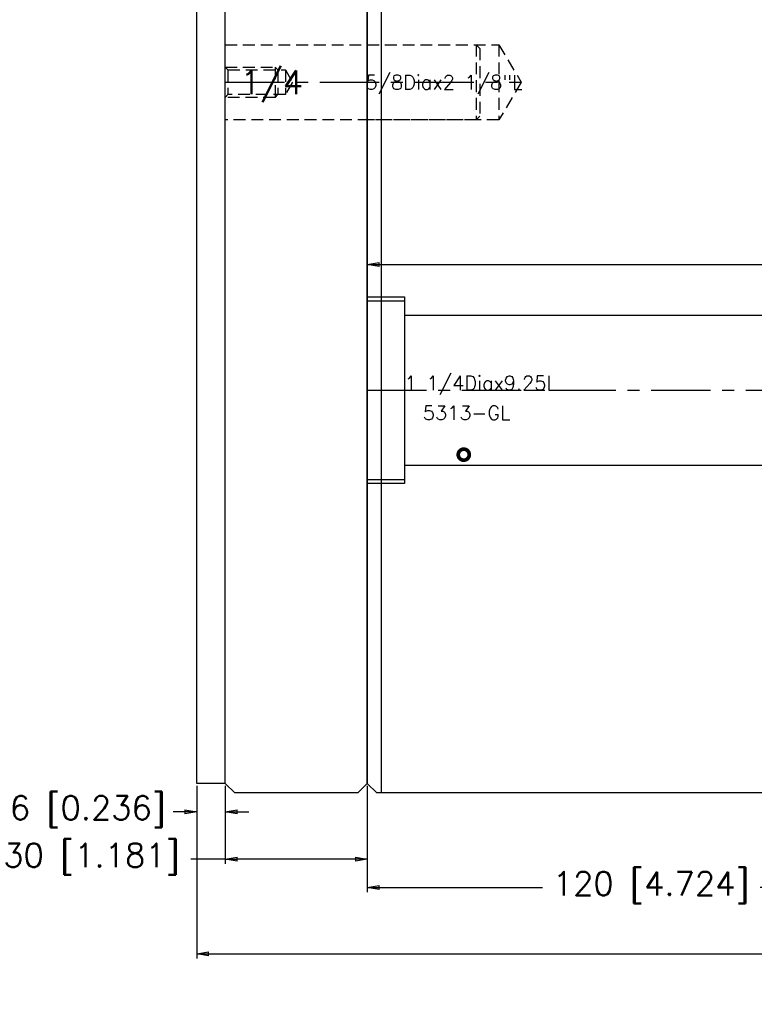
# Model space of a CAD drawing. Extents: x 2651 to 7771, y -1163 to 1075.
# Tile 454 of 490: x 5927 to 6082, y -182 to 26. Entities that reach past the tile are written whole.
import ezdxf
from ezdxf.enums import TextEntityAlignment as Align

# ---------------------------------------------------------------- set-up
doc = ezdxf.new("R2010")
doc.units = 0
doc.header["$LTSCALE"] = 10
doc.linetypes.add('CENTER', pattern=[2, 1.25, -0.25, 0.25, -0.25])
doc.linetypes.add('HIDDEN', pattern=[0.375, 0.25, -0.125])
doc.layers.get('0').update_dxf_attribs({"linetype": 'CONTINUOUS'})
doc.layers.get('Defpoints').update_dxf_attribs({"linetype": 'CONTINUOUS'})
for name, color, linetype in [('97', 7, 'CONTINUOUS'), ('BOX', 4, 'CONTINUOUS'), ('CEN', 1, 'CENTER'), ('DIM', 3, 'CONTINUOUS'), ('HIDDEN', 6, 'HIDDEN'), ('PART', 7, 'CONTINUOUS'), ('TEXT', 4, 'CONTINUOUS')]:
    doc.layers.add(name, color=color, linetype=linetype)
doc.styles.get("Standard").update_dxf_attribs({"font": 'romans.shx'})
doc.dimstyles.new('MM& INCH5', dxfattribs={"dimtxt": 5, "dimasz": 2.5, "dimexe": 1, "dimexo": 0.5, "dimtad": 0, "dimrnd": 1.38778e-17, "dimzin": 9, "dimdsep": 46, "dimtxsty": 'Standard', "dimblk": 'CLOSED', "dimcen": 0, "dimclrd": 3, "dimclre": 3, "dimclrt": 3, "dimazin": 2, "dimtfac": 0.75, "dimtofl": 0, "dimtmove": 0, "dimatfit": 3, "dimfxl": 0, "dimtolj": 1, "dimarcsym": 0})

# ---------------------------------------------------------------- blocks, each defined once
blk = doc.blocks.new('_Closed')
at = {"color": 0, "linetype": 'ByBlock', "lineweight": -2}
for p, q in [((-1, 0.167), (0, 0)), ((-1, 0.167), (-1, -0.167)), ((0, 0), (-1, -0.167)), ((0, 0), (-1, 0))]:
    blk.add_line(p, q, dxfattribs=at)
blk = doc.blocks.new('*D227')
at = {"layer": 'Defpoints', "color": 0}
for p in [(5970.68, -135.36), (6000.68, -135.36), (6000.68, -151.36)]:
    blk.add_point(p, dxfattribs=at)
at = {"layer": 'DIM', "color": 3, "lineweight": -2}
for p, q in [((5970.68, -135.86), (5970.68, -152.36)), ((6000.68, -135.86), (6000.68, -152.36)), ((5970.68, -151.36), (5963.42, -151.36)), ((5998.18, -151.36), (5973.18, -151.36))]:
    blk.add_line(p, q, dxfattribs=at)
at = {"layer": 'DIM', "color": 3, "lineweight": -2, "xscale": 2.5, "yscale": 2.5, "zscale": 2.5, "rotation": 180}
blk.add_blockref('_Closed', (5970.68, -151.36), dxfattribs=at)
at = {"layer": 'DIM', "color": 3, "lineweight": -2, "xscale": 2.5, "yscale": 2.5, "zscale": 2.5}
blk.add_blockref('_Closed', (6000.68, -151.36), dxfattribs=at)
at = {"layer": 'DIM', "color": 3, "insert": (5942.44, -151.36), "char_height": 5, "attachment_point": 5}
blk.add_mtext('\\A1;30 [1.181]', dxfattribs=at)
blk = doc.blocks.new('*D228')
at = {"layer": 'Defpoints', "color": 0}
for p in [(6000.68, -135.36), (6120.68, -135.36), (6120.68, -157.36)]:
    blk.add_point(p, dxfattribs=at)
at = {"layer": 'DIM', "color": 3, "lineweight": -2}
for p, q in [((6000.68, -135.86), (6000.68, -158.36)), ((6120.68, -135.86), (6120.68, -158.36)), ((6003.18, -157.36), (6037.68, -157.36)), ((6118.18, -157.36), (6083.69, -157.36))]:
    blk.add_line(p, q, dxfattribs=at)
at = {"layer": 'DIM', "color": 3, "lineweight": -2, "xscale": 2.5, "yscale": 2.5, "zscale": 2.5, "rotation": 180}
blk.add_blockref('_Closed', (6000.68, -157.36), dxfattribs=at)
at = {"layer": 'DIM', "color": 3, "lineweight": -2, "xscale": 2.5, "yscale": 2.5, "zscale": 2.5}
blk.add_blockref('_Closed', (6120.68, -157.36), dxfattribs=at)
at = {"layer": 'DIM', "color": 3, "insert": (6060.68, -157.36), "char_height": 5, "attachment_point": 5}
blk.add_mtext('\\A1;120 [4.724]', dxfattribs=at)
blk = doc.blocks.new('*D234')
at = {"layer": 'Defpoints', "color": 0}
for p in [(5964.68, -135.36), (6536.18, -135.36), (5964.68, -171.36)]:
    blk.add_point(p, dxfattribs=at)
at = {"layer": 'DIM', "color": 3, "lineweight": -2}
for p, q in [((5964.68, -135.86), (5964.68, -172.36)), ((6536.18, -135.86), (6536.18, -172.36)), ((5967.18, -171.36), (6228.88, -171.36)), ((6533.68, -171.36), (6277.99, -171.36))]:
    blk.add_line(p, q, dxfattribs=at)
at = {"layer": 'DIM', "color": 3, "lineweight": -2, "xscale": 2.5, "yscale": 2.5, "zscale": 2.5, "rotation": 180}
blk.add_blockref('_Closed', (5964.68, -171.36), dxfattribs=at)
at = {"layer": 'DIM', "color": 3, "lineweight": -2, "xscale": 2.5, "yscale": 2.5, "zscale": 2.5}
blk.add_blockref('_Closed', (6536.18, -171.36), dxfattribs=at)
at = {"layer": 'DIM', "color": 3, "insert": (6253.43, -171.36), "char_height": 5, "attachment_point": 5}
blk.add_mtext('\\A1;571.5 [22.5]', dxfattribs=at)
blk = doc.blocks.new('*D256')
at = {"layer": 'Defpoints', "color": 0}
for p in [(6000.68, -25.84), (6000.68, -52.36), (6235.63, -52.36)]:
    blk.add_point(p, dxfattribs=at)
at = {"layer": 'PART', "color": 3, "lineweight": -2}
for p, q in [((6000.68, -51.86), (6000.68, -24.84)), ((6235.63, -51.86), (6235.63, -24.84)), ((6003.18, -25.84), (6090.8, -25.84)), ((6233.13, -25.84), (6144.66, -25.84))]:
    blk.add_line(p, q, dxfattribs=at)
at = {"layer": 'PART', "color": 3, "lineweight": -2, "xscale": 2.5, "yscale": 2.5, "zscale": 2.5, "rotation": 180}
blk.add_blockref('_Closed', (6000.68, -25.84), dxfattribs=at)
at = {"layer": 'PART', "color": 3, "lineweight": -2, "xscale": 2.5, "yscale": 2.5, "zscale": 2.5}
blk.add_blockref('_Closed', (6235.63, -25.84), dxfattribs=at)
at = {"layer": 'PART', "color": 3, "insert": (6117.73, -25.84), "char_height": 5, "attachment_point": 5}
blk.add_mtext('\\A1;234.95 [9.25]', dxfattribs=at)
blk = doc.blocks.new('*D265')
at = {"layer": 'Defpoints', "color": 0}
for p in [(5964.68, -135.36), (5970.68, -135.36), (5964.68, -141.36)]:
    blk.add_point(p, dxfattribs=at)
at = {"layer": 'DIM', "color": 3, "lineweight": -2}
for p, q in [((5964.68, -135.86), (5964.68, -142.36)), ((5970.68, -135.86), (5970.68, -142.36)), ((5962.18, -141.36), (5959.68, -141.36)), ((5973.18, -141.36), (5975.68, -141.36))]:
    blk.add_line(p, q, dxfattribs=at)
at = {"layer": 'DIM', "color": 3, "lineweight": -2, "xscale": 2.5, "yscale": 2.5, "zscale": 2.5}
blk.add_blockref('_Closed', (5964.68, -141.36), dxfattribs=at)
at = {"layer": 'DIM', "color": 3, "lineweight": -2, "xscale": 2.5, "yscale": 2.5, "zscale": 2.5, "rotation": 180}
blk.add_blockref('_Closed', (5970.68, -141.36), dxfattribs=at)
at = {"layer": 'DIM', "color": 3, "insert": (5941.68, -141.36), "char_height": 5, "attachment_point": 5}
blk.add_mtext('\\A1;6 [0.236]', dxfattribs=at)
blk = doc.blocks.new('A$C4D975714')
at = {"layer": '97', "color": 2, "linetype": 'Continuous'}
blk.add_line((-217, -525), (-217, -336.26), dxfattribs=at)

msp = doc.modelspace()

# ---------------------------------------------------------------- linework, layer by layer
for p, q in [((5970.684, -135.358), (5970.684, 910.642)), ((6000.684, 910.642), (6000.684, -135.358)), ((6000.684, -135.358), (6000.684, 910.642)), ((5964.684, -135.358), (5964.684, 336.967)), ((5970.684, -135.358), (5964.684, -135.358)), ((5972.684, -137.358), (5970.684, -135.358)), ((6000.684, -135.358), (5998.684, -137.358)), ((6002.684, -137.358), (6000.684, -135.358)), ((5998.684, -137.358), (5972.684, -137.358)), ((6118.684, -137.358), (6002.684, -137.358))]:
    msp.add_line(p, q)
at = {"layer": 'BOX'}
msp.add_lwpolyline([(6020.903, -67.121, 0.778, 0.778, 1), (6021.247, -64.813, 0.778, 0.778, 1), (6020.903, -67.121, 0, 0, 0), (6003.584, -183.358, 0, 0, 1), (6001.521, -197.205, 0, 0, 1), (6003.584, -183.358, 0, 0, 1)], format="xyseb", dxfattribs=at)
at = {"layer": 'CEN'}
for p, q in [((5970.684, 12.642), (6033.238, 12.642)), ((5970.684, 12.642), (5984.885, 12.642)), ((6000.684, -52.358), (6235.634, -52.358))]:
    msp.add_line(p, q, dxfattribs=at)
at = {"layer": 'HIDDEN'}
for points in [[(5970.684, 20.582), (6023.71, 20.582), (6023.71, 4.702), (5970.684, 4.702)], [(6000.684, 20.582), (6028.474, 20.582), (6028.474, 4.702), (6000.684, 4.702)], [(6023.71, 20.582), (6024.504, 19.788), (6024.504, 5.496), (6023.71, 4.702)], [(6028.474, 20.582), (6033.238, 12.642), (6028.474, 4.702)], [(5970.684, 15.817), (5971.259, 15.242), (5971.259, 10.042), (5970.684, 9.467)], [(5970.684, 15.817), (5981.222, 15.817), (5981.222, 9.467), (5970.684, 9.467)], [(5971.259, 15.242), (5983.384, 15.242), (5983.384, 10.042), (5971.259, 10.042)], [(5981.222, 15.817), (5981.796, 15.242), (5981.796, 10.042), (5981.222, 9.467)], [(5983.384, 15.242), (5984.885, 12.642), (5983.384, 10.042)]]:
    msp.add_lwpolyline(points, dxfattribs=at)
at = {"layer": 'PART'}
for points in [[(6000.684, -32.663), (6008.584, -32.663), (6008.584, -72.053), (6000.684, -72.053)], [(6000.684, -33.458), (6008.584, -33.458), (6008.584, -71.258), (6000.684, -71.258)], [(6008.584, -36.483), (6223.634, -36.483), (6223.634, -68.233), (6008.584, -68.233)]]:
    msp.add_lwpolyline(points, dxfattribs=at)

# ---------------------------------------------------------------- block references
at = {"layer": 'DIM'}
msp.add_blockref('A$C4D975714', (6220.684, 387.642), dxfattribs=at)

# ---------------------------------------------------------------- texts
at = {"layer": 'TEXT'}
for s, height, p in [('1/4', 5, (5973.859, 12.642)), ('5/8Diax2 1/8"L', 3, (6000.295, 12.642))]:
    msp.add_text(s, height=height, dxfattribs=at).set_placement(p, align=Align.MIDDLE_LEFT)
for s, p in [('1 1/4Diax9.25L', (6008.584, -52.358)), ('5313-GL', (6012.429, -58.629))]:
    msp.add_text(s, height=3, dxfattribs=at).set_placement(p)

# ---------------------------------------------------------------- dimensions: what is measured, and where the dimension line sits
at = {"layer": 'DIM'}
dim = msp.add_linear_dim(base=(5964.684, -141.358), p1=(5970.684, -135.358), p2=(5964.684, -135.358), dimstyle='MM& INCH5', override={"dimtmove": 1}, dxfattribs=at)
dim.commit()
dim.dimension.update_dxf_attribs({"geometry": '*D265', "text_midpoint": (5941.684, -141.358), "dimtype": 160})
for base, p1, p2, picture, middle in [((6000.684, -151.358), (5970.684, -135.358), (6000.684, -135.358), '*D227', (5942.438, -151.358)), ((5964.684, -171.358), (6536.184, -135.358), (5964.684, -135.358), '*D234', (6253.434, -171.358))]:
    dim = msp.add_linear_dim(base=base, p1=p1, p2=p2, dimstyle='MM& INCH5', dxfattribs=at)
    dim.commit()
    dim.dimension.update_dxf_attribs({"geometry": picture, "text_midpoint": middle, "dimtype": 160})
dim = msp.add_linear_dim(base=(6120.684, -157.358), p1=(6000.684, -135.358), p2=(6120.684, -135.358), dimstyle='MM& INCH5', override={"dimtmove": 1}, dxfattribs=at)
dim.commit()
dim.dimension.update_dxf_attribs({"geometry": '*D228', "text_midpoint": (6060.684, -157.358)})
at = {"layer": 'PART'}
dim = msp.add_linear_dim(base=(6000.684, -25.84), p1=(6235.634, -52.358), p2=(6000.684, -52.358), dimstyle='MM& INCH5', dxfattribs=at)
dim.commit()
dim.dimension.update_dxf_attribs({"geometry": '*D256', "text_midpoint": (6117.73, -25.84), "dimtype": 160})

doc.saveas('drawing.dxf')
